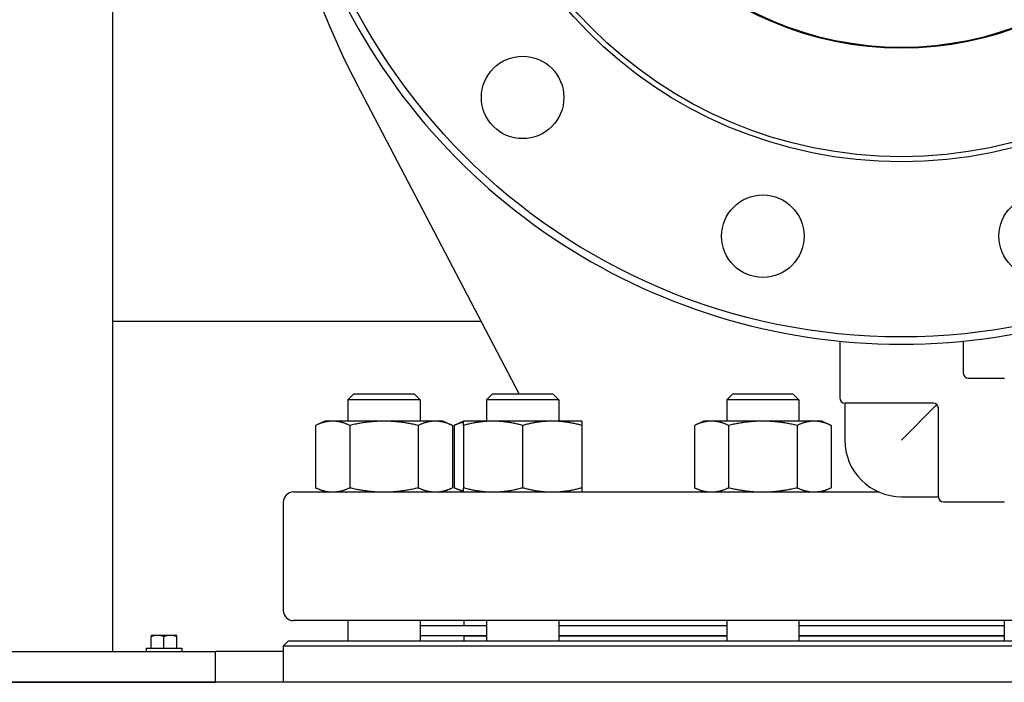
# Model space of a CAD drawing. Header units: inches. Extents: x 18 to 846, y -44 to 561.
# Tile 444 of 637: x 424 to 436, y 257 to 265. Entities that reach past the tile are written whole.
import ezdxf

# ---------------------------------------------------------------- set-up
doc = ezdxf.new("R2010")
doc.units = ezdxf.units.IN
doc.header["$LTSCALE"] = 24
doc.header["$MEASUREMENT"] = 0
doc.layers.add('Visible (ANSI)', color=7, linetype='Continuous', lineweight=30)

msp = doc.modelspace()

# ---------------------------------------------------------------- linework, layer by layer
at = {"layer": 'Visible (ANSI)'}
for p, q in [((425.60543, 292.9565), (425.60543, 257.2065)), ((430.53924, 260.329), (428.56975, 264.08633)), ((430.07928, 261.2065), (425.60543, 261.2065)), ((434.42843, 260.96816), (434.42843, 260.279)), ((435.92843, 260.96816), (435.92843, 260.5815)), ((435.99093, 260.519), (436.42843, 260.519)), ((428.53533, 260.329), (428.46241, 260.25609)), ((428.53533, 260.329), (429.26449, 260.329)), ((429.26449, 260.329), (429.33741, 260.25609)), ((430.21765, 260.329), (430.14473, 260.25609)), ((430.21765, 260.329), (430.94682, 260.329)), ((430.94682, 260.329), (431.01973, 260.25609)), ((433.13152, 260.329), (433.05861, 260.25609)), ((433.13152, 260.329), (433.86069, 260.329)), ((433.86069, 260.329), (433.93361, 260.25609)), ((429.33741, 260.25609), (428.46241, 260.25609)), ((428.46241, 260.25609), (428.46241, 259.998)), ((429.33741, 260.25609), (429.33741, 259.998)), ((431.01973, 260.25609), (430.14473, 260.25609)), ((430.14473, 260.25609), (430.14473, 259.998)), ((431.01973, 260.25609), (431.01973, 259.998)), ((433.93361, 260.25609), (433.05861, 260.25609)), ((433.05861, 260.25609), (433.05861, 259.998)), ((433.93361, 260.25609), (433.93361, 259.998)), ((435.56343, 260.2165), (434.49093, 260.2165)), ((434.49093, 260.2165), (434.49093, 259.769)), ((435.60762, 260.1982), (435.17843, 259.769)), ((435.62593, 259.0815), (435.62593, 260.154)), ((428.18091, 259.998), (428.06968, 259.94613)), ((428.06968, 259.94613), (428.06968, 259.19087)), ((428.27724, 259.998), (428.18091, 259.998)), ((428.89991, 259.998), (428.27724, 259.998)), ((428.4848, 259.94613), (428.4848, 259.19087)), ((429.52258, 259.998), (428.89991, 259.998)), ((429.31503, 259.94613), (429.31503, 259.19087)), ((429.61891, 259.998), (429.52258, 259.998)), ((429.61891, 259.998), (429.73014, 259.94613)), ((429.73014, 259.94613), (429.73014, 259.19087)), ((429.86323, 259.998), (429.75201, 259.94613)), ((429.75201, 259.94613), (429.75201, 259.19087)), ((430.22273, 259.998), (429.86323, 259.998)), ((429.86323, 259.94613), (429.86323, 259.19087)), ((430.94173, 259.998), (430.22273, 259.998)), ((430.58223, 259.94613), (430.58223, 259.19087)), ((431.30123, 259.998), (430.94173, 259.998)), ((431.30123, 259.94613), (431.30123, 259.19087)), ((432.77711, 259.998), (432.66588, 259.94613)), ((432.66588, 259.94613), (432.66588, 259.19087)), ((432.87343, 259.998), (432.77711, 259.998)), ((433.49611, 259.998), (432.87343, 259.998)), ((433.08099, 259.94613), (433.08099, 259.19087)), ((434.11878, 259.998), (433.49611, 259.998)), ((433.91122, 259.94613), (433.91122, 259.19087)), ((434.21511, 259.998), (434.11878, 259.998)), ((434.21511, 259.998), (434.32633, 259.94613)), ((434.32633, 259.94613), (434.32633, 259.19087)), ((427.80343, 259.139), (434.90319, 259.139)), ((428.18091, 259.139), (428.06968, 259.19087)), ((429.61891, 259.139), (429.73014, 259.19087)), ((429.86323, 259.139), (429.75201, 259.19087)), ((432.77711, 259.139), (432.66588, 259.19087)), ((434.21511, 259.139), (434.32633, 259.19087)), ((427.67843, 259.014), (427.67843, 257.704)), ((435.17843, 259.0815), (435.62593, 259.0815)), ((435.68843, 259.019), (436.42843, 259.019)), ((442.55343, 257.579), (427.80343, 257.579)), ((428.46241, 257.579), (428.46241, 257.334)), ((429.33741, 257.579), (429.33741, 257.334)), ((429.86843, 257.579), (429.86843, 257.519)), ((430.14473, 257.579), (430.14473, 257.334)), ((431.01973, 257.579), (431.01973, 257.334)), ((433.05861, 257.579), (433.05861, 257.334)), ((433.93361, 257.579), (433.93361, 257.334)), ((436.42325, 257.579), (436.42325, 257.334)), ((429.33741, 257.519), (430.14473, 257.519)), ((431.01973, 257.519), (433.05861, 257.519)), ((433.93361, 257.519), (436.42325, 257.519)), ((426.15243, 257.4005), (426.07443, 257.4005)), ((426.07443, 257.4005), (426.07443, 257.38128)), ((426.07443, 257.2455), (426.07443, 257.38128)), ((426.30843, 257.4005), (426.15243, 257.4005)), ((426.23043, 257.2455), (426.23043, 257.38128)), ((426.38643, 257.4005), (426.30843, 257.4005)), ((426.38643, 257.38128), (426.38643, 257.4005)), ((426.38643, 257.2455), (426.38643, 257.38128)), ((427.74093, 257.334), (427.67843, 257.2715)), ((427.74093, 257.334), (442.61593, 257.334)), ((429.33741, 257.399), (430.14473, 257.399)), ((429.86843, 257.394), (430.14473, 257.394)), ((429.86843, 257.394), (429.86843, 257.334)), ((429.98843, 257.399), (429.98843, 257.394)), ((431.01973, 257.399), (433.05861, 257.399)), ((431.01973, 257.394), (433.05861, 257.394)), ((433.93361, 257.399), (436.42325, 257.399)), ((433.93361, 257.394), (436.42325, 257.394)), ((422.85543, 257.2065), (426.85543, 257.2065)), ((426.01443, 257.2455), (426.44643, 257.2455)), ((426.01443, 257.2455), (426.01443, 257.2065)), ((426.44643, 257.2455), (426.44643, 257.2065)), ((427.67843, 257.2065), (426.85543, 257.2065)), ((426.85543, 256.8315), (426.85543, 257.2065)), ((442.67843, 257.2715), (427.67843, 257.2715)), ((427.67843, 257.2715), (427.67843, 256.8315)), ((520.67843, 256.8315), (349.67843, 256.8315)), ((422.85543, 256.8315), (426.85543, 256.8315))]:
    msp.add_line(p, q, dxfattribs=at)
for centre, radius in [((435.17843, 268.519), 7.5), ((435.17843, 268.519), 5.378), ((435.17843, 268.519), 5.315), ((435.17843, 268.519), 4), ((435.17843, 268.519), 3.99), ((430.58223, 263.92281), 0.5), ((433.49611, 262.24048), 0.5), ((436.86075, 262.24048), 0.5)]:
    msp.add_circle(centre, radius, dxfattribs=at)
for centre, radius, start, end in [((437.02625, 268.519), 9.54783, 136.081373, 207.662302), ((435.17843, 268.519), 7.588, 134.247392, 45.752608), ((435.99093, 260.5815), 0.0625, 180, 270), ((434.49093, 260.279), 0.0625, 180, 270), ((435.56343, 260.154), 0.0625, 0, 90), ((435.17843, 259.769), 0.6875, 180, 270), ((427.80343, 259.014), 0.125, 90, 180), ((435.68843, 259.0815), 0.0625, 180, 270), ((427.80343, 257.704), 0.125, 180, 270)]:
    msp.add_arc(centre, radius, start, end, dxfattribs=at)
for centre, start_param, end_param in [((426.15243, 257.17988), 0, 0.42053434), ((426.15243, 257.17988), 5.86265097, 6.28318531), ((426.30843, 257.17988), 0, 0.42053434), ((426.30843, 257.17988), 5.86265097, 6.28318531)]:
    msp.add_ellipse(centre, major_axis=(0, 0.22062), ratio=0.8660254, start_param=start_param, end_param=end_param, dxfattribs=at)
for points, weights in [([(428.27724, 259.998), (428.18091, 259.998), (428.06968, 259.94613)], [1, 1.0379548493, 1]), ([(428.4848, 259.94613), (428.37357, 259.998), (428.27724, 259.998)], [1, 1.0379548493, 1]), ([(428.89991, 259.998), (428.70726, 259.998), (428.4848, 259.94613)], [1, 1.0379548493, 1]), ([(429.31503, 259.94613), (429.09257, 259.998), (428.89991, 259.998)], [1, 1.0379548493, 1]), ([(429.52258, 259.998), (429.42626, 259.998), (429.31503, 259.94613)], [1, 1.0379548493, 1]), ([(429.73014, 259.94613), (429.61891, 259.998), (429.52258, 259.998)], [1, 1.0379548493, 1]), ([(429.86323, 259.98617), (429.81065, 259.97348), (429.75201, 259.94613)], [1.01895290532, 1.01965956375, 1]), ([(429.86323, 259.94613), (429.86323, 259.998), (429.86323, 259.998)], [1, 1.0379548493, 1]), ([(430.22273, 259.998), (430.05589, 259.998), (429.86323, 259.94613)], [1, 1.0379548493, 1]), ([(430.58223, 259.94613), (430.38958, 259.998), (430.22273, 259.998)], [1, 1.0379548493, 1]), ([(430.94173, 259.998), (430.77489, 259.998), (430.58223, 259.94613)], [1, 1.0379548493, 1]), ([(431.30123, 259.94613), (431.10858, 259.998), (430.94173, 259.998)], [1, 1.0379548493, 1]), ([(431.30123, 259.998), (431.30123, 259.998), (431.30123, 259.94613)], [1, 1.0379548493, 1]), ([(432.87343, 259.998), (432.77711, 259.998), (432.66588, 259.94613)], [1, 1.0379548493, 1]), ([(433.08099, 259.94613), (432.96976, 259.998), (432.87343, 259.998)], [1, 1.0379548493, 1]), ([(433.49611, 259.998), (433.30345, 259.998), (433.08099, 259.94613)], [1, 1.0379548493, 1]), ([(433.91122, 259.94613), (433.68876, 259.998), (433.49611, 259.998)], [1, 1.0379548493, 1]), ([(434.11878, 259.998), (434.02245, 259.998), (433.91122, 259.94613)], [1, 1.0379548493, 1]), ([(434.32633, 259.94613), (434.21511, 259.998), (434.11878, 259.998)], [1, 1.0379548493, 1]), ([(428.06968, 259.19087), (428.18091, 259.139), (428.27724, 259.139)], [1, 1.0379548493, 1]), ([(428.27724, 259.139), (428.37357, 259.139), (428.4848, 259.19087)], [1, 1.0379548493, 1]), ([(428.4848, 259.19087), (428.70726, 259.139), (428.89991, 259.139)], [1, 1.0379548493, 1]), ([(428.89991, 259.139), (429.09257, 259.139), (429.31503, 259.19087)], [1, 1.0379548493, 1]), ([(429.31503, 259.19087), (429.42626, 259.139), (429.52258, 259.139)], [1, 1.0379548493, 1]), ([(429.52258, 259.139), (429.61891, 259.139), (429.73014, 259.19087)], [1, 1.0379548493, 1]), ([(429.75201, 259.19087), (429.81065, 259.16352), (429.86323, 259.15083)], [1, 1.01965956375, 1.01895290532]), ([(429.86323, 259.19087), (430.05589, 259.139), (430.22273, 259.139)], [1, 1.0379548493, 1]), ([(429.86323, 259.139), (429.86323, 259.139), (429.86323, 259.19087)], [1, 1.0379548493, 1]), ([(430.22273, 259.139), (430.38958, 259.139), (430.58223, 259.19087)], [1, 1.0379548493, 1]), ([(430.58223, 259.19087), (430.77489, 259.139), (430.94173, 259.139)], [1, 1.0379548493, 1]), ([(430.94173, 259.139), (431.10858, 259.139), (431.30123, 259.19087)], [1, 1.0379548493, 1]), ([(431.30123, 259.19087), (431.30123, 259.139), (431.30123, 259.139)], [1, 1.0379548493, 1]), ([(432.66588, 259.19087), (432.77711, 259.139), (432.87343, 259.139)], [1, 1.0379548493, 1]), ([(432.87343, 259.139), (432.96976, 259.139), (433.08099, 259.19087)], [1, 1.0379548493, 1]), ([(433.08099, 259.19087), (433.30345, 259.139), (433.49611, 259.139)], [1, 1.0379548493, 1]), ([(433.49611, 259.139), (433.68876, 259.139), (433.91122, 259.19087)], [1, 1.0379548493, 1]), ([(433.91122, 259.19087), (434.02245, 259.139), (434.11878, 259.139)], [1, 1.0379548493, 1]), ([(434.11878, 259.139), (434.21511, 259.139), (434.32633, 259.19087)], [1, 1.0379548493, 1])]:
    msp.add_rational_spline(points, weights, degree=2, dxfattribs=at)

doc.saveas('drawing.dxf')
